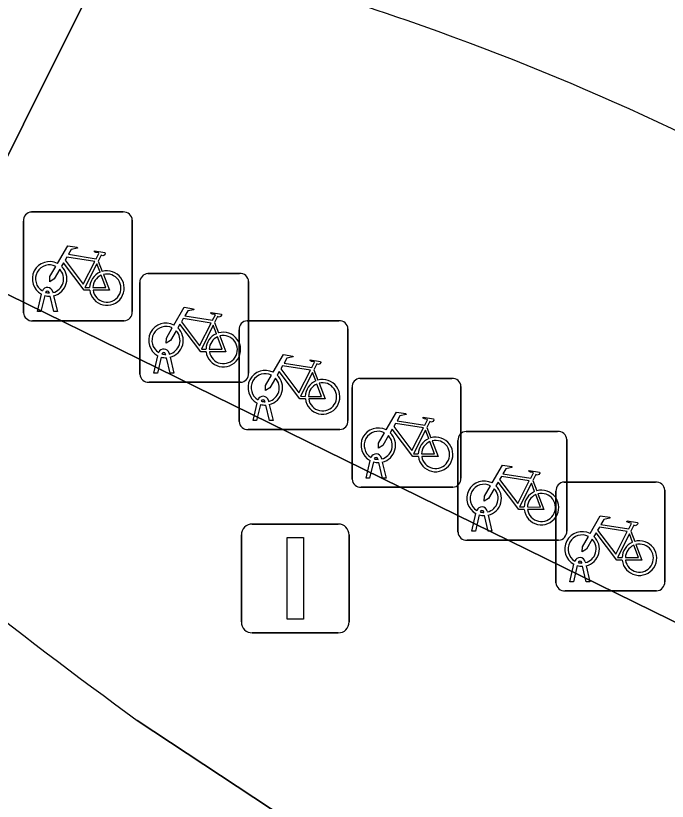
# Model space of a CAD drawing. Extents: x 158835 to 160077, y 386387 to 387778.
# Drawn here: x 159496.12 to 159502.1, y 386934.24 to 386941.45 of the extents above; entities that cross this region are included whole.
import ezdxf

# ---------------------------------------------------------------- set-up
doc = ezdxf.new("R2010")
doc.units = 0
for name, color, linetype in [('IMGEO_Fietsenrek', 7, 'Continuous'), ('IMGEO_Groenvoorziening', 7, 'Continuous'), ('IMGEO_Lichtmast', 7, 'Continuous'), ('IMGEO_Parkeervlak_open', 7, 'Continuous'), ('IMGEO_Rijbaan_lokaal_open', 7, 'Continuous')]:
    doc.layers.add(name, color=color, linetype=linetype)

msp = doc.modelspace()

# ---------------------------------------------------------------- linework, layer by layer
at = {"layer": 'IMGEO_Fietsenrek'}
for p, q in [((159496.2659, 386939.6515), (159497.1068, 386939.6515)), ((159497.1068, 386939.6515), (159496.2659, 386939.6515)), ((159496.1915, 386938.7269), (159496.1915, 386939.5678)), ((159496.1915, 386939.5678), (159496.1915, 386938.7269)), ((159497.1905, 386939.5771), (159497.1905, 386938.7362)), ((159497.1905, 386938.7362), (159497.1905, 386939.5771)), ((159496.8782, 386939.2012), (159496.9145, 386939.106)), ((159497.3349, 386939.0865), (159498.1758, 386939.0865)), ((159498.1758, 386939.0865), (159497.3349, 386939.0865)), ((159497.2605, 386938.1619), (159497.2605, 386939.0028)), ((159497.2605, 386939.0028), (159497.2605, 386938.1619)), ((159498.2595, 386939.0121), (159498.2595, 386938.1712)), ((159498.2595, 386938.1712), (159498.2595, 386939.0121)), ((159496.3185, 386938.7363), (159496.3568, 386938.8963)), ((159496.4289, 386938.9079), (159496.4279, 386938.9122)), ((159496.4596, 386938.9194), (159496.4614, 386938.9115)), ((159496.3872, 386938.8841), (159496.3519, 386938.7363)), ((159496.47, 386938.7363), (159496.4361, 386938.878)), ((159496.4684, 386938.8823), (159496.5034, 386938.7363)), ((159496.3519, 386938.7363), (159496.3185, 386938.7363)), ((159496.5034, 386938.7363), (159496.47, 386938.7363)), ((159497.1161, 386938.6525), (159496.2752, 386938.6525)), ((159496.2752, 386938.6525), (159497.1161, 386938.6525)), ((159497.9472, 386938.6362), (159497.9835, 386938.541)), ((159498.2469, 386938.6525), (159499.0878, 386938.6525)), ((159499.0878, 386938.6525), (159498.2469, 386938.6525)), ((159498.1725, 386937.7279), (159498.1725, 386938.5688)), ((159498.1725, 386938.5688), (159498.1725, 386937.7279)), ((159499.1715, 386938.5781), (159499.1715, 386937.7372)), ((159499.1715, 386937.7372), (159499.1715, 386938.5781)), ((159497.3875, 386938.1713), (159497.4258, 386938.3313)), ((159497.4562, 386938.3191), (159497.4209, 386938.1713)), ((159497.4979, 386938.3429), (159497.4969, 386938.3472)), ((159497.539, 386938.1713), (159497.5051, 386938.313)), ((159497.5286, 386938.3544), (159497.5304, 386938.3465)), ((159497.5374, 386938.3173), (159497.5724, 386938.1713)), ((159497.4209, 386938.1713), (159497.3875, 386938.1713)), ((159497.5724, 386938.1713), (159497.539, 386938.1713)), ((159498.8592, 386938.2022), (159498.8955, 386938.107)), ((159499.2849, 386938.1235), (159500.1258, 386938.1235)), ((159500.1258, 386938.1235), (159499.2849, 386938.1235)), ((159498.1851, 386938.0875), (159497.3442, 386938.0875)), ((159497.3442, 386938.0875), (159498.1851, 386938.0875)), ((159499.2105, 386937.1989), (159499.2105, 386938.0398)), ((159499.2105, 386938.0398), (159499.2105, 386937.1989)), ((159500.2095, 386938.0491), (159500.2095, 386937.2082)), ((159500.2095, 386937.2082), (159500.2095, 386938.0491)), ((159498.2995, 386937.7373), (159498.3378, 386937.8973)), ((159498.3682, 386937.8851), (159498.3329, 386937.7373)), ((159498.4099, 386937.9089), (159498.4089, 386937.9132)), ((159498.451, 386937.7373), (159498.4171, 386937.879)), ((159498.4406, 386937.9204), (159498.4424, 386937.9125)), ((159498.4494, 386937.8833), (159498.4844, 386937.7373)), ((159498.3329, 386937.7373), (159498.2995, 386937.7373)), ((159498.4844, 386937.7373), (159498.451, 386937.7373)), ((159499.8972, 386937.6732), (159499.9335, 386937.578)), ((159499.0971, 386937.6535), (159498.2562, 386937.6535)), ((159498.2562, 386937.6535), (159499.0971, 386937.6535)), ((159500.2569, 386937.6365), (159501.0978, 386937.6365)), ((159501.0978, 386937.6365), (159500.2569, 386937.6365)), ((159500.1825, 386936.7119), (159500.1825, 386937.5528)), ((159500.1825, 386937.5528), (159500.1825, 386936.7119)), ((159501.1815, 386937.5621), (159501.1815, 386936.7212)), ((159501.1815, 386936.7212), (159501.1815, 386937.5621)), ((159499.4479, 386937.3799), (159499.4469, 386937.3842)), ((159499.4786, 386937.3914), (159499.4804, 386937.3835)), ((159499.3375, 386937.2083), (159499.3758, 386937.3683)), ((159499.4062, 386937.3561), (159499.3709, 386937.2083)), ((159499.489, 386937.2083), (159499.4551, 386937.35)), ((159499.4874, 386937.3543), (159499.5224, 386937.2083)), ((159499.3709, 386937.2083), (159499.3375, 386937.2083)), ((159499.5224, 386937.2083), (159499.489, 386937.2083)), ((159500.8692, 386937.1862), (159500.9055, 386937.091)), ((159501.1569, 386937.1715), (159501.9978, 386937.1715)), ((159501.9978, 386937.1715), (159501.1569, 386937.1715)), ((159500.1351, 386937.1245), (159499.2942, 386937.1245)), ((159499.2942, 386937.1245), (159500.1351, 386937.1245)), ((159501.0825, 386936.2469), (159501.0825, 386937.0878)), ((159501.0825, 386937.0878), (159501.0825, 386936.2469)), ((159502.0815, 386937.0971), (159502.0815, 386936.2562)), ((159502.0815, 386936.2562), (159502.0815, 386937.0971)), ((159500.3095, 386936.7213), (159500.3478, 386936.8813)), ((159500.3782, 386936.8691), (159500.3429, 386936.7213)), ((159500.4199, 386936.8929), (159500.4189, 386936.8972)), ((159500.4506, 386936.9044), (159500.4524, 386936.8965)), ((159500.4594, 386936.8673), (159500.4944, 386936.7213)), ((159500.461, 386936.7213), (159500.4271, 386936.863)), ((159500.3429, 386936.7213), (159500.3095, 386936.7213)), ((159500.4944, 386936.7213), (159500.461, 386936.7213)), ((159501.7692, 386936.7212), (159501.8055, 386936.626)), ((159501.1071, 386936.6375), (159500.2662, 386936.6375)), ((159500.2662, 386936.6375), (159501.1071, 386936.6375)), ((159501.3199, 386936.4279), (159501.3189, 386936.4322)), ((159501.3506, 386936.4394), (159501.3524, 386936.4315)), ((159501.2095, 386936.2563), (159501.2478, 386936.4163)), ((159501.2782, 386936.4041), (159501.2429, 386936.2563)), ((159501.361, 386936.2563), (159501.3271, 386936.398)), ((159501.3594, 386936.4023), (159501.3944, 386936.2563)), ((159501.2429, 386936.2563), (159501.2095, 386936.2563)), ((159501.3944, 386936.2563), (159501.361, 386936.2563)), ((159502.0071, 386936.1725), (159501.1662, 386936.1725)), ((159501.1662, 386936.1725), (159502.0071, 386936.1725))]:
    msp.add_line(p, q, dxfattribs=at)
for points in [[(159496.5041, 386939.1782), (159496.5988, 386939.3417), (159496.685, 386939.3279), (159496.6867, 386939.3192), (159496.6306, 386939.3083), (159496.6044, 386939.263), (159496.8596, 386939.2222)], [(159496.8596, 386939.2222), (159496.8846, 386939.271), (159496.8795, 386939.275), (159496.8563, 386939.2787), (159496.8436, 386939.2862), (159496.8426, 386939.2893), (159496.8448, 386939.2939), (159496.9396, 386939.2788), (159496.9419, 386939.2685), (159496.9325, 386939.2561), (159496.9201, 386939.2497), (159496.9056, 386939.2559), (159496.8782, 386939.2012)], [(159496.7998, 386938.9335), (159496.7501, 386938.9336), (159496.5594, 386939.1853), (159496.5404, 386939.1525)], [(159496.8467, 386939.197), (159496.5899, 386939.238), (159496.5732, 386939.2092), (159496.7402, 386938.9889), (159496.8467, 386939.197)], [(159496.8947, 386939.099), (159496.8654, 386939.1758), (159496.756, 386938.9577), (159496.7987, 386938.9576)], [(159496.5248, 386939.1257), (159496.4732, 386939.0365), (159496.4333, 386939.0105), (159496.4345, 386939.058), (159496.489, 386939.1522)], [(159496.8287, 386938.9575), (159496.9486, 386938.9573), (159496.9054, 386939.0709)], [(159496.9252, 386939.0778), (159496.9802, 386938.9332), (159496.8301, 386938.9335)], [(159497.5731, 386938.6132), (159497.6678, 386938.7767), (159497.754, 386938.7629), (159497.7557, 386938.7542), (159497.6996, 386938.7433), (159497.6734, 386938.698), (159497.9286, 386938.6572)], [(159497.9157, 386938.632), (159497.6589, 386938.673), (159497.6422, 386938.6442), (159497.8092, 386938.4239), (159497.9157, 386938.632)], [(159497.9286, 386938.6572), (159497.9536, 386938.706), (159497.9485, 386938.71), (159497.9253, 386938.7137), (159497.9126, 386938.7212), (159497.9116, 386938.7243), (159497.9138, 386938.7289), (159498.0086, 386938.7138), (159498.0109, 386938.7035), (159498.0015, 386938.6911), (159497.9891, 386938.6847), (159497.9746, 386938.6909), (159497.9472, 386938.6362)], [(159497.8688, 386938.3685), (159497.8191, 386938.3686), (159497.6284, 386938.6203), (159497.6094, 386938.5875)], [(159497.9637, 386938.534), (159497.9344, 386938.6108), (159497.825, 386938.3927), (159497.8677, 386938.3926)], [(159497.5938, 386938.5607), (159497.5422, 386938.4715), (159497.5023, 386938.4455), (159497.5035, 386938.493), (159497.558, 386938.5872)], [(159497.8977, 386938.3925), (159498.0176, 386938.3923), (159497.9744, 386938.5059)], [(159497.9942, 386938.5128), (159498.0492, 386938.3682), (159497.8991, 386938.3685)], [(159498.4851, 386938.1792), (159498.5798, 386938.3427), (159498.666, 386938.3289), (159498.6677, 386938.3202), (159498.6116, 386938.3093), (159498.5854, 386938.264), (159498.8406, 386938.2232)], [(159498.8277, 386938.198), (159498.5709, 386938.239), (159498.5542, 386938.2102), (159498.7212, 386937.9899), (159498.8277, 386938.198)], [(159498.8406, 386938.2232), (159498.8656, 386938.272), (159498.8605, 386938.276), (159498.8373, 386938.2797), (159498.8246, 386938.2872), (159498.8236, 386938.2903), (159498.8258, 386938.2949), (159498.9206, 386938.2798), (159498.9229, 386938.2695), (159498.9135, 386938.2571), (159498.9011, 386938.2507), (159498.8866, 386938.2569), (159498.8592, 386938.2022)], [(159498.7808, 386937.9345), (159498.7311, 386937.9346), (159498.5404, 386938.1863), (159498.5214, 386938.1535)], [(159498.8757, 386938.1), (159498.8464, 386938.1768), (159498.737, 386937.9587), (159498.7797, 386937.9586)], [(159498.5058, 386938.1267), (159498.4542, 386938.0375), (159498.4143, 386938.0115), (159498.4155, 386938.059), (159498.47, 386938.1532)], [(159498.8097, 386937.9585), (159498.9296, 386937.9583), (159498.8864, 386938.0719)], [(159498.9062, 386938.0788), (159498.9612, 386937.9342), (159498.8111, 386937.9345)], [(159499.5231, 386937.6502), (159499.6178, 386937.8137), (159499.704, 386937.7999), (159499.7057, 386937.7912), (159499.6496, 386937.7803), (159499.6234, 386937.735), (159499.8786, 386937.6942)], [(159499.8786, 386937.6942), (159499.9036, 386937.743), (159499.8985, 386937.747), (159499.8753, 386937.7507), (159499.8626, 386937.7582), (159499.8616, 386937.7613), (159499.8638, 386937.7659), (159499.9586, 386937.7508), (159499.9609, 386937.7405), (159499.9515, 386937.7281), (159499.9391, 386937.7217), (159499.9246, 386937.7279), (159499.8972, 386937.6732)], [(159499.8657, 386937.669), (159499.6089, 386937.71), (159499.5922, 386937.6812), (159499.7592, 386937.4609), (159499.8657, 386937.669)], [(159499.5438, 386937.5977), (159499.4922, 386937.5085), (159499.4523, 386937.4825), (159499.4535, 386937.53), (159499.508, 386937.6242)], [(159499.8188, 386937.4055), (159499.7691, 386937.4056), (159499.5784, 386937.6573), (159499.5594, 386937.6245)], [(159499.9137, 386937.571), (159499.8844, 386937.6478), (159499.775, 386937.4297), (159499.8177, 386937.4296)], [(159499.8477, 386937.4295), (159499.9676, 386937.4293), (159499.9244, 386937.5429)], [(159499.9442, 386937.5498), (159499.9992, 386937.4052), (159499.8491, 386937.4055)], [(159500.4951, 386937.1632), (159500.5898, 386937.3267), (159500.676, 386937.3129), (159500.6777, 386937.3042), (159500.6216, 386937.2933), (159500.5954, 386937.248), (159500.8506, 386937.2072)], [(159500.8506, 386937.2072), (159500.8756, 386937.256), (159500.8705, 386937.26), (159500.8473, 386937.2637), (159500.8346, 386937.2712), (159500.8336, 386937.2743), (159500.8358, 386937.2789), (159500.9306, 386937.2638), (159500.9329, 386937.2535), (159500.9235, 386937.2411), (159500.9111, 386937.2347), (159500.8966, 386937.2409), (159500.8692, 386937.1862)], [(159500.7908, 386936.9185), (159500.7411, 386936.9186), (159500.5504, 386937.1703), (159500.5314, 386937.1375)], [(159500.8377, 386937.182), (159500.5809, 386937.223), (159500.5642, 386937.1942), (159500.7312, 386936.9739), (159500.8377, 386937.182)], [(159500.8857, 386937.084), (159500.8564, 386937.1608), (159500.747, 386936.9427), (159500.7897, 386936.9426)], [(159500.5158, 386937.1107), (159500.4642, 386937.0215), (159500.4243, 386936.9955), (159500.4255, 386937.043), (159500.48, 386937.1372)], [(159500.8197, 386936.9425), (159500.9396, 386936.9423), (159500.8964, 386937.0559)], [(159500.9162, 386937.0628), (159500.9712, 386936.9182), (159500.8211, 386936.9185)], [(159501.3951, 386936.6982), (159501.4898, 386936.8617), (159501.576, 386936.8479), (159501.5777, 386936.8392), (159501.5216, 386936.8283), (159501.4954, 386936.783), (159501.7506, 386936.7422)], [(159501.7506, 386936.7422), (159501.7756, 386936.791), (159501.7705, 386936.795), (159501.7473, 386936.7987), (159501.7346, 386936.8062), (159501.7336, 386936.8093), (159501.7358, 386936.8139), (159501.8306, 386936.7988), (159501.8329, 386936.7885), (159501.8235, 386936.7761), (159501.8111, 386936.7697), (159501.7966, 386936.7759), (159501.7692, 386936.7212)], [(159501.7377, 386936.717), (159501.4809, 386936.758), (159501.4642, 386936.7292), (159501.6312, 386936.5089), (159501.7377, 386936.717)], [(159501.4158, 386936.6457), (159501.3642, 386936.5565), (159501.3243, 386936.5305), (159501.3255, 386936.578), (159501.38, 386936.6722)], [(159501.6908, 386936.4535), (159501.6411, 386936.4536), (159501.4504, 386936.7053), (159501.4314, 386936.6725)], [(159501.7857, 386936.619), (159501.7564, 386936.6958), (159501.647, 386936.4777), (159501.6897, 386936.4776)], [(159501.7197, 386936.4775), (159501.8396, 386936.4773), (159501.7964, 386936.5909)], [(159501.8162, 386936.5978), (159501.8712, 386936.4532), (159501.7211, 386936.4535)]]:
    msp.add_lwpolyline(points, dxfattribs=at)
for centre, radius, start, end in [((159496.2692, 386939.5736), 0.0779, 92.4484, 184.28452), ((159496.2692, 386939.5736), 0.0779, 92.4484, 184.28452), ((159497.1126, 386939.5738), 0.0779, 2.4484, 94.28452), ((159497.1126, 386939.5738), 0.0779, 2.4484, 94.28452), ((159496.4311, 386939.0369), 0.159, 62.67661, 242.13685), ((159496.4311, 386939.0369), 0.129, 63.31916, 238.90302), ((159496.4311, 386939.0369), 0.129, 283.60429, 43.43025), ((159496.4311, 386939.0369), 0.159, 283.5766, 46.60424), ((159496.9577, 386938.9529), 0.159, 187.0065, 105.77075), ((159496.9577, 386938.9529), 0.159, 113.3408, 178.32165), ((159496.9577, 386938.9529), 0.129, 113.92302, 177.95563), ((159496.9577, 386938.9529), 0.129, 188.67146, 104.58832), ((159497.3382, 386939.0086), 0.0779, 92.4484, 184.28452), ((159497.3382, 386939.0086), 0.0779, 92.4484, 184.28452), ((159498.1816, 386939.0088), 0.0779, 2.4484, 94.28452), ((159498.1816, 386939.0088), 0.0779, 2.4484, 94.28452), ((159496.4109, 386938.9083), 0.0499, 12.8025, 158.69338), ((159496.4109, 386938.9083), 0.0174, 12.8025, 163.45023), ((159496.4311, 386939.0369), 0.129, 253.41502, 269.02044), ((159496.4311, 386939.0369), 0.159, 253.99666, 271.78671), ((159496.2694, 386938.7302), 0.0779, 182.4484, 274.28452), ((159496.2694, 386938.7302), 0.0779, 182.4484, 274.28452), ((159497.1128, 386938.7304), 0.0779, 272.4484, 4.28452), ((159497.1128, 386938.7304), 0.0779, 272.4484, 4.28452), ((159497.5001, 386938.4719), 0.159, 62.67661, 242.13685), ((159497.5001, 386938.4719), 0.129, 63.31916, 238.90302), ((159498.2502, 386938.5746), 0.0779, 92.4484, 184.28452), ((159498.2502, 386938.5746), 0.0779, 92.4484, 184.28452), ((159499.0936, 386938.5748), 0.0779, 2.4484, 94.28452), ((159499.0936, 386938.5748), 0.0779, 2.4484, 94.28452), ((159497.5001, 386938.4719), 0.129, 283.60429, 43.43025), ((159497.5001, 386938.4719), 0.159, 283.5766, 46.60424), ((159498.0267, 386938.3879), 0.159, 113.3408, 178.32165), ((159498.0267, 386938.3879), 0.159, 187.0065, 105.77075), ((159498.0267, 386938.3879), 0.129, 113.92302, 177.95563), ((159498.0267, 386938.3879), 0.129, 188.67146, 104.58832), ((159497.4799, 386938.3433), 0.0499, 12.8025, 158.69338), ((159497.5001, 386938.4719), 0.159, 253.99666, 271.78671), ((159497.4799, 386938.3433), 0.0174, 12.8025, 163.45023), ((159497.5001, 386938.4719), 0.129, 253.41502, 269.02044), ((159498.1818, 386938.1654), 0.0779, 272.4484, 4.28452), ((159498.1818, 386938.1654), 0.0779, 272.4484, 4.28452), ((159498.4121, 386938.0379), 0.159, 62.67661, 242.13685), ((159498.4121, 386938.0379), 0.129, 63.31916, 238.90302), ((159497.3384, 386938.1652), 0.0779, 182.4484, 274.28452), ((159497.3384, 386938.1652), 0.0779, 182.4484, 274.28452), ((159498.4121, 386938.0379), 0.129, 283.60429, 43.43025), ((159498.4121, 386938.0379), 0.159, 283.5766, 46.60424), ((159498.9387, 386937.9539), 0.159, 113.3408, 178.32165), ((159498.9387, 386937.9539), 0.159, 187.0065, 105.77075), ((159499.2882, 386938.0456), 0.0779, 92.4484, 184.28452), ((159499.2882, 386938.0456), 0.0779, 92.4484, 184.28452), ((159500.1316, 386938.0458), 0.0779, 2.4484, 94.28452), ((159500.1316, 386938.0458), 0.0779, 2.4484, 94.28452), ((159498.9387, 386937.9539), 0.129, 113.92302, 177.95563), ((159498.9387, 386937.9539), 0.129, 188.67146, 104.58832), ((159498.3919, 386937.9093), 0.0499, 12.8025, 158.69338), ((159498.4121, 386938.0379), 0.159, 253.99666, 271.78671), ((159498.3919, 386937.9093), 0.0174, 12.8025, 163.45023), ((159498.4121, 386938.0379), 0.129, 253.41502, 269.02044), ((159499.0938, 386937.7314), 0.0779, 272.4484, 4.28452), ((159499.0938, 386937.7314), 0.0779, 272.4484, 4.28452), ((159498.2504, 386937.7312), 0.0779, 182.4484, 274.28452), ((159498.2504, 386937.7312), 0.0779, 182.4484, 274.28452), ((159499.4501, 386937.5089), 0.159, 62.67661, 242.13685), ((159499.4501, 386937.5089), 0.129, 63.31916, 238.90302), ((159499.4501, 386937.5089), 0.129, 283.60429, 43.43025), ((159499.4501, 386937.5089), 0.159, 283.5766, 46.60424), ((159500.2602, 386937.5586), 0.0779, 92.4484, 184.28452), ((159500.2602, 386937.5586), 0.0779, 92.4484, 184.28452), ((159501.1036, 386937.5588), 0.0779, 2.4484, 94.28452), ((159501.1036, 386937.5588), 0.0779, 2.4484, 94.28452), ((159499.9767, 386937.4249), 0.159, 113.3408, 178.32165), ((159499.9767, 386937.4249), 0.159, 187.0065, 105.77075), ((159499.9767, 386937.4249), 0.129, 113.92302, 177.95563), ((159499.9767, 386937.4249), 0.129, 188.67146, 104.58832), ((159499.4299, 386937.3803), 0.0499, 12.8025, 158.69338), ((159499.4299, 386937.3803), 0.0174, 12.8025, 163.45023), ((159499.4501, 386937.5089), 0.129, 253.41502, 269.02044), ((159499.4501, 386937.5089), 0.159, 253.99666, 271.78671), ((159499.2884, 386937.2022), 0.0779, 182.4484, 274.28452), ((159499.2884, 386937.2022), 0.0779, 182.4484, 274.28452), ((159500.1318, 386937.2024), 0.0779, 272.4484, 4.28452), ((159500.1318, 386937.2024), 0.0779, 272.4484, 4.28452), ((159500.4221, 386937.0219), 0.159, 62.67661, 242.13685), ((159501.1602, 386937.0936), 0.0779, 92.4484, 184.28452), ((159501.1602, 386937.0936), 0.0779, 92.4484, 184.28452), ((159502.0036, 386937.0938), 0.0779, 2.4484, 94.28452), ((159502.0036, 386937.0938), 0.0779, 2.4484, 94.28452), ((159500.4221, 386937.0219), 0.129, 63.31916, 238.90302), ((159500.4221, 386937.0219), 0.129, 283.60429, 43.43025), ((159500.4221, 386937.0219), 0.159, 283.5766, 46.60424), ((159500.9487, 386936.9379), 0.159, 113.3408, 178.32165), ((159500.9487, 386936.9379), 0.159, 187.0065, 105.77075), ((159500.9487, 386936.9379), 0.129, 113.92302, 177.95563), ((159500.9487, 386936.9379), 0.129, 188.67146, 104.58832), ((159500.4019, 386936.8933), 0.0499, 12.8025, 158.69338), ((159500.4221, 386937.0219), 0.159, 253.99666, 271.78671), ((159500.4019, 386936.8933), 0.0174, 12.8025, 163.45023), ((159500.4221, 386937.0219), 0.129, 253.41502, 269.02044), ((159501.1038, 386936.7154), 0.0779, 272.4484, 4.28452), ((159501.1038, 386936.7154), 0.0779, 272.4484, 4.28452), ((159500.2604, 386936.7152), 0.0779, 182.4484, 274.28452), ((159500.2604, 386936.7152), 0.0779, 182.4484, 274.28452), ((159501.3221, 386936.5569), 0.159, 62.67661, 242.13685), ((159501.3221, 386936.5569), 0.129, 63.31916, 238.90302), ((159501.3221, 386936.5569), 0.159, 283.5766, 46.60424), ((159501.3221, 386936.5569), 0.129, 283.60429, 43.43025), ((159501.8487, 386936.4729), 0.159, 113.3408, 178.32165), ((159501.8487, 386936.4729), 0.159, 187.0065, 105.77075), ((159501.8487, 386936.4729), 0.129, 113.92302, 177.95563), ((159501.8487, 386936.4729), 0.129, 188.67146, 104.58832), ((159501.3019, 386936.4283), 0.0499, 12.8025, 158.69338), ((159501.3019, 386936.4283), 0.0174, 12.8025, 163.45023), ((159501.3221, 386936.5569), 0.129, 253.41502, 269.02044), ((159501.3221, 386936.5569), 0.159, 253.99666, 271.78671), ((159501.1604, 386936.2502), 0.0779, 182.4484, 274.28452), ((159501.1604, 386936.2502), 0.0779, 182.4484, 274.28452), ((159502.0038, 386936.2504), 0.0779, 272.4484, 4.28452), ((159502.0038, 386936.2504), 0.0779, 272.4484, 4.28452)]:
    msp.add_arc(centre, radius, start, end, dxfattribs=at)
at = {"layer": 'IMGEO_Groenvoorziening'}
for points in [[(159507.578, 386936.32), (159506.396, 386933.814), (159500, 386936.953), (159495.534, 386939.144), (159496.847, 386941.774), (159496.912, 386942.194)], [(159497.237, 386934.981), (159500, 386933.156)]]:
    msp.add_lwpolyline(points, dxfattribs=at)
msp.add_arc((159533.5894, 386984.6627), 61.5611, 226.043371, 233.806841, dxfattribs=at)
at = {"layer": 'IMGEO_Lichtmast'}
for p, q in [((159498.2931, 386936.7855), (159499.0829, 386936.7855)), ((159499.0829, 386936.7855), (159498.2931, 386936.7855)), ((159498.1931, 386935.8865), (159498.1931, 386936.6855)), ((159498.1931, 386936.6855), (159498.1931, 386935.8865)), ((159499.1829, 386936.6855), (159499.1829, 386935.8865)), ((159499.1829, 386935.8865), (159499.1829, 386936.6855)), ((159499.0829, 386935.7865), (159498.2931, 386935.7865)), ((159498.2931, 386935.7865), (159499.0829, 386935.7865))]:
    msp.add_line(p, q, dxfattribs=at)
msp.add_lwpolyline([(159498.613, 386936.661), (159498.763, 386936.661), (159498.763, 386935.911), (159498.613, 386935.911), (159498.613, 386936.661)], dxfattribs=at)
for centre, start, end in [((159498.2931, 386936.6855), 90, 180), ((159498.2931, 386936.6855), 90, 180), ((159499.0829, 386936.6855), 0, 90), ((159499.0829, 386936.6855), 360, 90), ((159498.2931, 386935.8865), 180, 270), ((159498.2931, 386935.8865), 180, 270), ((159499.0829, 386935.8865), 270, 0), ((159499.0829, 386935.8865), 270, 0)]:
    msp.add_arc(centre, 0.1, start, end, dxfattribs=at)
at = {"layer": 'IMGEO_Parkeervlak_open'}
msp.add_lwpolyline([(159496.912, 386942.194), (159496.847, 386941.774), (159495.534, 386939.144), (159500, 386936.953), (159506.396, 386933.814), (159507.578, 386936.32)], dxfattribs=at)
for centre, radius, start, end in [((159491.8893, 386918.8639), 23.8646, 70.13149, 77.85033), ((159491.828, 386918.6094), 24.1249, 48.10425, 70.19992), ((159533.8742, 386985.536), 67.675, 227.039337, 239.96407)]:
    msp.add_arc(centre, radius, start, end, dxfattribs=at)
at = {"layer": 'IMGEO_Rijbaan_lokaal_open'}
msp.add_lwpolyline([(159500, 386933.156), (159497.237, 386934.981)], dxfattribs=at)
for centre, radius, start, end in [((159491.8893, 386918.8639), 23.8646, 70.13149, 77.85033), ((159491.828, 386918.6094), 24.1249, 48.10425, 70.19992), ((159533.5894, 386984.6627), 61.5611, 226.043371, 233.806841), ((159533.8742, 386985.536), 67.675, 227.039337, 239.96407)]:
    msp.add_arc(centre, radius, start, end, dxfattribs=at)

doc.saveas('drawing.dxf')
